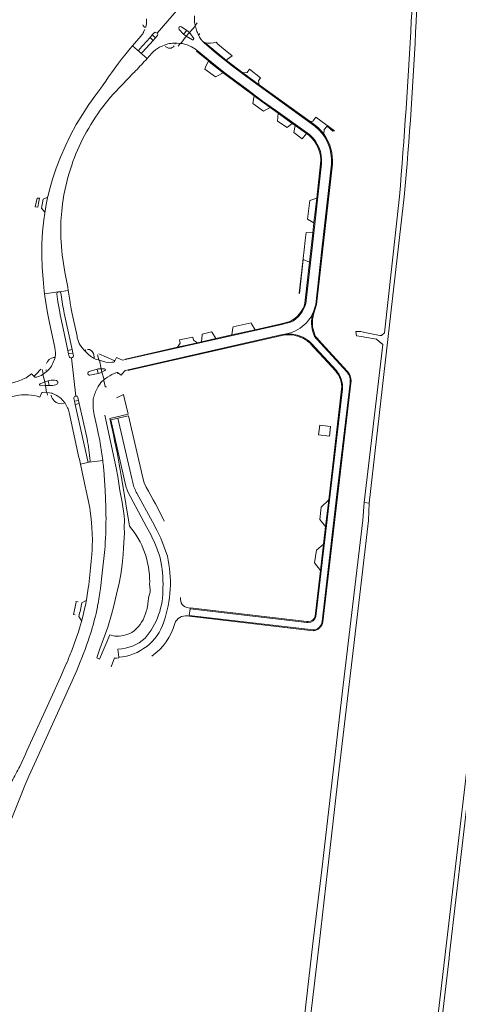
# Model space of a CAD drawing. Header units: metres. Extents: x 166325 to 190320, y 381923 to 404576.
# Tile 262 of 656: x 176106 to 176365, y 385069 to 385651. Entities that reach past the tile are written whole.
import ezdxf

# ---------------------------------------------------------------- set-up
doc = ezdxf.new("R2010")
doc.units = ezdxf.units.M
for name, color, linetype, lineweight in [('B-WE-OG-WATER_MEER-GV', 8, 'Continuous', 18), ('B-WE-VH-VERHARDING_ASFALT-GV', 8, 'Continuous', 18), ('B-WE-VH-VERHARDING_BETON-GV', 8, 'Continuous', 18), ('B-WE-VH-VERHARDING_BETONSTRAATSTEEN-GV', 8, 'Continuous', 18), ('B-WE-VH-VERHARDING_FUNDERING_ZAND-GV', 8, 'Continuous', 18)]:
    doc.layers.add(name, color=color, linetype=linetype, lineweight=lineweight)

msp = doc.modelspace()

# ---------------------------------------------------------------- linework, layer by layer
at = {"layer": 'B-WE-OG-WATER_MEER-GV', "flags": 128}
for points in [[(176161.232, 385405.486), (176159.097, 385415.187), (176169.876, 385417.677), (176167.634, 385427.58), (176167.227, 385429.379)], [(176167.227, 385429.379), (176163.073, 385427.397)], [(176156.191, 385417.152), (176162.837, 385386.042), (176163.781, 385380.988), (176165, 385372.631), (176166.357, 385365.729), (176167.576, 385357.607), (176167.793, 385355.287), (176167.694, 385350.803), (176167.734, 385347.539), (176167.301, 385338.828), (176167.026, 385334.797), (176166.514, 385329.015), (176165.708, 385322.998), (176164.725, 385317.885), (176163.034, 385311.317), (176161.52, 385304.513), (176160.143, 385299.302), (176157.862, 385291.967), (176153.221, 385279.146), (176151.491, 385273.837), (176152.957, 385272.992), (176159.123, 385287.284), (176162.106, 385286.666)], [(176170.838, 385351.606), (176166.387, 385377.897)], [(176181.794, 385307.089), (176181.99, 385309.016), (176182.384, 385310.825), (176182.895, 385312.635), (176182.895, 385314.011), (176182.659, 385317.531), (176182.708, 385318.701)]]:
    msp.add_lwpolyline(points, dxfattribs=at)
at = {"layer": 'B-WE-OG-WATER_MEER-GV'}
for points in [[(176166.387, 385377.897, 0.0158469), (176161.232, 385405.486)], [(176182.708, 385318.701, 0.1742829), (176170.838, 385351.606)], [(176180.024, 385299.381, 0.0672609), (176181.794, 385307.089)], [(176172.198, 385288.762, 0.1650883), (176180.024, 385299.381)], [(176162.106, 385286.666, 0.1483451), (176172.198, 385288.762)]]:
    msp.add_lwpolyline(points, format="xyb", dxfattribs=at)
at = {"layer": 'B-WE-VH-VERHARDING_ASFALT-GV', "flags": 128}
for points in [[(176186.755, 385643.149), (176187.122, 385642.766), (176202.226, 385660.404)], [(176202.645, 385660.03), (176202.226, 385660.404), (176187.122, 385642.766)], [(176180.535, 385647.423), (176180.343, 385646.664), (176180.256, 385646.364)], [(176201.448, 385646.62), (176204.642, 385644.532), (176206.15, 385643.226), (176209.626, 385647.069), (176209.512, 385647.509)], [(176209.125, 385650.773), (176209.14, 385651.362), (176209.245, 385653.015)], [(176176.573, 385633.248), (176182.91, 385640.321), (176184.243, 385641.809), (176185.328, 385643.035)], [(176179.766, 385644.963), (176179.129, 385643.577), (176179.017, 385643.335), (176178.867, 385643.062)], [(176196.277, 385636.952), (176197.255, 385636.987), (176197.559, 385637.002), (176197.847, 385637.047), (176198.753, 385637.028), (176201.161, 385636.824), (176204.32, 385641.01), (176202.748, 385642.282), (176200.123, 385645.077)], [(176209.899, 385646.114), (176209.626, 385647.069), (176206.15, 385643.226), (176208.717, 385639.752)], [(176211.546, 385641.883), (176211.333, 385642.351), (176210.932, 385643.233)], [(176177.555, 385641.128), (176172.542, 385635.397), (176176.637, 385631.815)], [(176187.255, 385641.418), (176187.193, 385641.349), (176186.087, 385640.116), (176184.757, 385638.621), (176178.423, 385631.557)], [(176188.594, 385634.543), (176188.948, 385634.75), (176190.025, 385635.266), (176191.813, 385635.981), (176192.481, 385636.246)], [(176208.076, 385638.982), (176204.32, 385641.01), (176201.161, 385636.824)], [(176204.095, 385636.223), (176204.894, 385635.941), (176205.198, 385635.841), (176207.342, 385634.846), (176209.726, 385633.314), (176210.716, 385632.678), (176219.362, 385625.532), (176226.564, 385619.793), (176228.931, 385617.981), (176240.116, 385609.7), (176249.477, 385602.778), (176257.142, 385597.295), (176277.205, 385582.911)], [(176231.71, 385623.349), (176222.183, 385630.881), (176214.882, 385637.177)], [(176180.35, 385626.992), (176181.117, 385627.86), (176177.057, 385631.445), (176176.637, 385631.815), (176172.542, 385635.397), (176171.11, 385633.749), (176167.934, 385629.863), (176166.025, 385627.466), (176164.178, 385625.042), (176160.114, 385619.447), (176158.401, 385616.981), (176156.695, 385614.499), (176155.211, 385612.381), (176153.786, 385610.42), (176150.766, 385606.407), (176146.728, 385600.679), (176142.861, 385594.814), (176139.223, 385588.824), (176135.898, 385582.646), (176132.868, 385576.309), (176129.931, 385569.626), (176127.447, 385563.122), (176125.27, 385556.519), (176123.631, 385550.882), (176122.543, 385546.353), (176122.333, 385545.47), (176121.887, 385543.498), (176121.48, 385541.534), (176121.022, 385538.998), (176120.631, 385536.469), (176120.071, 385532.488), (176119.334, 385525.518), (176118.977, 385518.528), (176118.919, 385511.51), (176119.163, 385504.499), (176119.629, 385497.501), (176120.347, 385490.512), (176120.559, 385488.921), (176128.558, 385489.983), (176129.123, 385490.055), (176134.498, 385490.902), (176134.2, 385492.795), (176133.687, 385495.788), (176132.753, 385500.664), (176132.557, 385501.656)], [(176177.057, 385631.445), (176181.117, 385627.86), (176183.998, 385631.123)], [(176166.146, 385612.172), (176173.149, 385619.356), (176173.466, 385619.68)], [(176280.398, 385587.948), (176261.027, 385601.89), (176253.087, 385607.566), (176243.96, 385614.272), (176231.71, 385623.349)], [(176163.731, 385442.282), (176165.773, 385440.717), (176166.635, 385441.717), (176168.083, 385443.394), (176168.239, 385443.519), (176168.414, 385443.57), (176169.958, 385443.924), (176261.262, 385464.721), (176262.607, 385465.031), (176266.119, 385465.842), (176267.586, 385466.376), (176269.011, 385467.012), (176270.388, 385467.748), (176271.709, 385468.579), (176272.968, 385469.502), (176274.158, 385470.512), (176275.274, 385471.603), (176276.311, 385472.771), (176277.261, 385474.009), (176278.122, 385475.311), (176278.889, 385476.67), (176279.369, 385477.657), (176280.943, 385482.545), (176284.596, 385515.246), (176290.214, 385565.404)], [(176284.312, 385565.631), (176278.716, 385515.802), (176275.059, 385483.221)], [(176130.681, 385537.595), (176131.177, 385542.039)], [(176140.125, 385461.81), (176139.89, 385462.818), (176139.711, 385463.789), (176136.818, 385476.968), (176136.235, 385479.906), (176135.844, 385482.315), (176135.698, 385483.216), (176135.589, 385483.884), (176134.668, 385489.824), (176134.498, 385490.902), (176129.123, 385490.055)], [(176128.558, 385489.983), (176120.559, 385488.921), (176121.268, 385483.577), (176122.454, 385476.669), (176123.217, 385472.737), (176126.392, 385457.854), (176126.511, 385457.305), (176126.603, 385456.876), (176126.846, 385455.367), (176126.934, 385454.108), (176126.944, 385453.827), (176126.896, 385452.927), (176126.757, 385451.711), (176126.506, 385450.682)], [(176135.042, 385451.797), (176134.723, 385453.309), (176134.305, 385455.312), (176130.343, 385473.855), (176129.819, 385476.351), (176129.27, 385479.251), (176128.445, 385484.111), (176127.735, 385488.858)], [(176130.225, 385489.204), (176130.228, 385489.187), (176130.357, 385488.193)], [(176132.165, 385477.339), (176136.761, 385455.925), (176137.226, 385453.883), (176137.549, 385452.342)], [(176279.319, 385477.502), (176279.369, 385477.657), (176278.889, 385476.67), (176278.122, 385475.311), (176277.261, 385474.009), (176276.311, 385472.771), (176275.274, 385471.603), (176274.158, 385470.512), (176272.968, 385469.502), (176271.709, 385468.579), (176270.388, 385467.748), (176269.011, 385467.012), (176267.586, 385466.376), (176266.119, 385465.842), (176262.607, 385465.031)], [(176266.045, 385472.036), (176259.788, 385470.465), (176168.489, 385450.002), (176166.688, 385449.587), (176162.978, 385451.196), (176161.93, 385448.794)], [(176299.466, 385442.55), (176281.545, 385462.024), (176280.992, 385462.626)], [(176401.234, 385449.892), (176402.461, 385457.291), (176403.455, 385464.921), (176403.557, 385465.708), (176400.594, 385466.124), (176337.674, 384930.716), (176337.554, 384927.752)], [(176144.594, 385454.883), (176142.445, 385457.25), (176142.302, 385457.423), (176142.28, 385457.449)], [(176136.508, 385451.068), (176136.251, 385451.007)], [(176136.768, 385451.13), (176136.508, 385451.068), (176139.027, 385428.405)], [(176138.581, 385428.294), (176139.027, 385428.405), (176136.508, 385451.068)], [(176153.935, 385444.549), (176152.918, 385449.564), (176150.7, 385450.273), (176149.451, 385450.859), (176149.19, 385451.008), (176148.812, 385451.26)], [(176340.371, 384930.47), (176359.812, 385096.386), (176360.112, 385098.946), (176401.234, 385449.892)], [(176122.743, 385443.828), (176122.276, 385443.354), (176120.764, 385442.078), (176119.712, 385441.337), (176119.437, 385441.185), (176120.593, 385436.862), (176122.663, 385437.483), (176123.373, 385437.651)], [(176146.859, 385443.019), (176151.668, 385444.409)], [(176161.584, 385448.49), (176161.53, 385448.479), (176160.297, 385448.384), (176158.33, 385448.364), (176156.798, 385448.545), (176154.83, 385449.01), (176152.918, 385449.564), (176153.935, 385444.549), (176156.021, 385444.442)], [(176114.644, 385439.725), (176112.841, 385441.626)], [(176115.716, 385439.69), (176115.13, 385439.547)], [(176117.844, 385435.634), (176120.593, 385436.862), (176119.437, 385441.185), (176119.378, 385441.15), (176119.284, 385441.095)], [(176146.147, 385441.639), (176146.112, 385441.773)], [(176152.685, 385434.766), (176153.02, 385435.261), (176153.125, 385435.432), (176153.883, 385436.383), (176154.289, 385436.837), (176155.393, 385437.849), (176155.775, 385438.146), (176154.357, 385442.6), (176153.515, 385442.193), (176152.917, 385441.94), (176152.295, 385441.741), (176147.361, 385440.845)], [(176156.207, 385443.484), (176156.183, 385443.473), (176154.357, 385442.6), (176155.775, 385438.146), (176156.532, 385438.763)], [(176161.745, 385441.752), (176163.207, 385442.369)], [(176105.892, 385437.609), (176104.919, 385437.31), (176103.532, 385436.851), (176099.681, 385435.764), (176098.69, 385435.486), (176097.746, 385435.222), (176097.721, 385435.207)], [(176119.202, 385430.634), (176120.316, 385430.656), (176121.588, 385430.621), (176121.096, 385434.637), (176118.091, 385434.583)], [(176124.507, 385434.684), (176123.959, 385434.696), (176123.21, 385434.712), (176121.096, 385434.637), (176121.588, 385430.621), (176121.925, 385430.569), (176123.423, 385430.376), (176124.752, 385430.077), (176124.988, 385430.01)], [(176025.399, 385411.194), (176026.363, 385411.409), (176061.444, 385419.299), (176062.613, 385419.543), (176091.27, 385426.032), (176092.35, 385426.253), (176101.516, 385428.243), (176102.443, 385428.427), (176103.298, 385428.558), (176104.293, 385428.726), (176105.281, 385428.943), (176106.788, 385429.124), (176107.782, 385429.154), (176108.788, 385429.181), (176109.791, 385429.212), (176110.811, 385429.171), (176110.865, 385429.169)], [(176117.783, 385427.776), (176118.763, 385430.246)], [(176146.037, 385389.95), (176138.654, 385423.378), (176138.224, 385425.33), (176137.821, 385427.072)], [(176140.266, 385427.658), (176140.634, 385425.913), (176141.066, 385423.957), (176145.642, 385403.088)], [(176149.266, 385422.334), (176149.228, 385425.348), (176149.235, 385425.417), (176149.253, 385425.59), (176149.331, 385426.368), (176149.551, 385427.59), (176149.776, 385428.472), (176149.839, 385428.656)], [(176132.315, 385424.71), (176132.44, 385424.545), (176133.199, 385423.392), (176133.982, 385421.927), (176134.136, 385421.536)], [(176135.067, 385418.799), (176140.883, 385392.185), (176141.101, 385391.176), (176141.743, 385388.244), (176146.931, 385389.379)], [(176151.427, 385410.473), (176149.852, 385417.333)], [(176153.398, 385400.673), (176153.129, 385402.096), (176152.263, 385406.58), (176151.862, 385408.522), (176151.427, 385410.473)], [(176154.922, 385390.36), (176146.931, 385389.379), (176141.743, 385388.244), (176143.623, 385379.647), (176146.155, 385367.887)], [(176146.931, 385389.379), (176154.922, 385390.36)], [(176156.728, 385362.768), (176156.303, 385372.793), (176155.798, 385381.777)], [(176147.488, 385360.494), (176148.044, 385355.991), (176148.511, 385350.992), (176148.69, 385347.138), (176148.775, 385343.501), (176148.734, 385339.927), (176148.664, 385337.569), (176148.5, 385334.924), (176148.154, 385330.943), (176147.729, 385326.693), (176146.864, 385318.913), (176146.619, 385316.939), (176146.351, 385314.928), (176145.235, 385307.998), (176144.66, 385304.905), (176144.024, 385301.946), (176143.348, 385299.051), (176142.342, 385295.273), (176141.791, 385293.29), (176141.194, 385291.237), (176140.548, 385289.234), (176139.246, 385285.428), (176136.572, 385278.092)], [(176153.614, 385314.839), (176154.656, 385323.831), (176156.101, 385337.733), (176156.279, 385339.747), (176156.411, 385341.736), (176156.598, 385344.75)], [(176150.968, 385300.049), (176151.765, 385303.908), (176151.925, 385304.686)], [(176276.369, 385294.644), (176275.602, 385294.733), (176206.583, 385302.763), (176206.081, 385298.85), (176279.359, 385290.266)], [(176133.616, 385270.769), (176133.566, 385270.652), (176132.778, 385268.827), (176129.917, 385262.397), (176124.17, 385249.739), (176110.093, 385218.739), (176109.257, 385216.918), (176108.206, 385214.656), (176105.797, 385209.66)], [(176111.206, 385203.863), (176114.524, 385211.133), (176131.123, 385247.658), (176139.595, 385266.38)], [(176097.605, 385170.141), (176105.515, 385189.935), (176108.865, 385198.325)]]:
    msp.add_lwpolyline(points, dxfattribs=at)
at = {"layer": 'B-WE-VH-VERHARDING_ASFALT-GV'}
for points in [[(176209.512, 385647.509, -0.0484322), (176209.125, 385650.773)], [(176178.867, 385643.062, -0.0440682), (176177.555, 385641.128)], [(176187.122, 385642.766, -0.4118781), (176187.255, 385641.418)], [(176200.123, 385645.077, -0.8814477), (176201.448, 385646.62)], [(176210.932, 385643.233, -0.031812), (176209.899, 385646.114)], [(176214.882, 385637.177, -0.1126233), (176211.546, 385641.883)], [(176208.717, 385639.752, -0.8081168), (176208.076, 385638.982)], [(176176.637, 385631.815, -0.4108235), (176176.573, 385633.248)], [(176178.423, 385631.557, -0.3999791), (176177.057, 385631.445)], [(176183.998, 385631.123, -0.0866567), (176188.594, 385634.543)], [(176173.466, 385619.68, 0.0083553), (176180.35, 385626.992)], [(176153.462, 385597.28, -0.0354588), (176166.146, 385612.172)], [(176143.014, 385580.184, -0.0405078), (176153.462, 385597.28)], [(176135.817, 385562.562, -0.0425309), (176143.014, 385580.184)], [(176277.205, 385582.911, -0.2467155), (176284.312, 385565.631)], [(176131.177, 385542.039, -0.0433946), (176135.817, 385562.562)], [(176130.133, 385522.023, -0.033937), (176130.681, 385537.595)], [(176132.557, 385501.656, -0.0373348), (176130.133, 385522.023)], [(176127.735, 385488.858, -0.4070009), (176128.558, 385489.983)], [(176129.123, 385490.055, -0.4084225), (176130.225, 385489.204)], [(176130.357, 385488.193, 0.014702), (176132.165, 385477.339)], [(176275.059, 385483.221, -0.2200459), (176266.045, 385472.036)], [(176279.778, 385464.885, -0.173372), (176279.319, 385477.502)], [(176142.28, 385457.449, -0.0991267), (176140.125, 385461.81)], [(176136.251, 385451.007, -0.4183124), (176135.042, 385451.797)], [(176156.021, 385444.442, -0.7530347), (176156.207, 385443.484)], [(176292.925, 385443.772, -0.19786), (176296.752, 385432.483)], [(176112.841, 385441.626, -0.0943878), (176105.892, 385437.609)], [(176115.13, 385439.547, -0.2835899), (176114.644, 385439.725)], [(176119.284, 385441.095, -0.0683568), (176115.716, 385439.69)], [(176146.112, 385441.773, -0.407867), (176146.859, 385443.019)], [(176147.361, 385440.845, -0.3951053), (176146.147, 385441.639)], [(176163.207, 385442.369, -0.2878389), (176163.731, 385442.282)], [(176301.354, 385437.47, 0.1913125), (176299.466, 385442.55)], [(176118.091, 385434.583, -0.7688039), (176117.844, 385435.634)], [(176123.373, 385437.651, -0.110267), (176127.488, 385437.602)], [(176127.831, 385435.404, -0.1019123), (176124.507, 385434.684)], [(176128.334, 385436.748, -0.4201924), (176127.831, 385435.404)], [(176110.865, 385429.169, -0.0845238), (176117.783, 385427.776)], [(176118.763, 385430.246, -0.3277119), (176119.202, 385430.634)], [(176124.988, 385430.01, -0.0655608), (176129.515, 385427.572)], [(176129.515, 385427.572, -0.0704477), (176132.315, 385424.71)], [(176137.821, 385427.072, -0.4060071), (176138.581, 385428.294)], [(176139.027, 385428.405, -0.4102581), (176140.266, 385427.658)], [(176134.136, 385421.536, -0.0506673), (176135.067, 385418.799)], [(176149.852, 385417.333, -0.0488233), (176149.266, 385422.334)], [(176145.642, 385403.088, -0.0280694), (176147.53, 385390.201)], [(176154.922, 385390.36, 0.0121926), (176153.398, 385400.673)], [(176146.931, 385389.379, -0.4077061), (176146.037, 385389.95)], [(176147.53, 385390.201, -0.3850652), (176146.931, 385389.379)], [(176155.798, 385381.777, 0.0101817), (176154.922, 385390.36)], [(176146.155, 385367.887, -0.0155407), (176147.488, 385360.494)], [(176156.598, 385344.75, 0.0214695), (176156.728, 385362.768)], [(176151.925, 385304.686, 0.0179395), (176153.614, 385314.839)], [(176147.157, 385286.35, 0.0229288), (176150.968, 385300.049)], [(176281.01, 385298.255, -0.361211), (176276.369, 385294.644)], [(176139.595, 385266.38, 0.0193165), (176147.157, 385286.35)], [(176136.572, 385278.092, -0.0116271), (176133.616, 385270.769)], [(176105.797, 385209.66, -0.0117629), (176101.146, 385200.863)], [(176108.865, 385198.325, -0.0098031), (176111.206, 385203.863)]]:
    msp.add_lwpolyline(points, format="xyb", dxfattribs=at)
at = {"layer": 'B-WE-VH-VERHARDING_BETON-GV', "flags": 128}
msp.add_lwpolyline([(176289.656, 385410.538), (176283.25, 385411.287), (176282.582, 385405.576), (176288.989, 385404.827)], close=True, dxfattribs=at)
at = {"layer": 'B-WE-VH-VERHARDING_BETONSTRAATSTEEN-GV', "flags": 128}
for points in [[(176178.548, 385647.795), (176178.861, 385647.35), (176179.425, 385646.547)], [(176180.343, 385646.664), (176180.535, 385647.423)], [(176210.797, 385648.875), (176210.79, 385648.866), (176209.699, 385647.541)], [(176185.328, 385643.035), (176184.243, 385641.809), (176186.087, 385640.116), (176187.193, 385641.349), (176187.255, 385641.418)], [(176187.122, 385642.766), (176186.755, 385643.149)], [(176200.123, 385645.077), (176202.748, 385642.282), (176204.642, 385644.532)], [(176204.642, 385644.532), (176201.448, 385646.62)], [(176206.15, 385643.226), (176204.32, 385641.01), (176208.076, 385638.982)], [(176208.717, 385639.752), (176206.15, 385643.226)], [(176209.626, 385647.069), (176209.899, 385646.114)], [(176210.932, 385643.233), (176211.333, 385642.351)], [(176192.481, 385636.246), (176191.813, 385635.981)], [(176197.255, 385636.987), (176196.277, 385636.952)], [(176200.703, 385636.673), (176199.454, 385635.182)], [(176204.894, 385635.941), (176204.095, 385636.223)], [(176280.675, 385588.382), (176277.609, 385590.584), (176247.482, 385612.342), (176237.874, 385619.441), (176228.227, 385626.789), (176222.5, 385631.349), (176215.508, 385637.129), (176215.122, 385637.448), (176214.882, 385637.177), (176222.183, 385630.881), (176231.71, 385623.349), (176243.96, 385614.272), (176253.087, 385607.566), (176261.027, 385601.89), (176280.398, 385587.948)], [(176215.508, 385637.129), (176222.5, 385631.349), (176228.227, 385626.789), (176228.728, 385627.462), (176231.414, 385629.56), (176227.328, 385632.883), (176223.069, 385636.432), (176222.142, 385637.264), (176221.94, 385637.445)], [(176191.759, 385635.051), (176193.021, 385634.342), (176193.106, 385634.294)], [(176210.716, 385632.678), (176210.372, 385632.293), (176217.415, 385626.455), (176218.941, 385625.19), (176226.246, 385619.42), (176228.61, 385617.553), (176244.437, 385605.855), (176249.004, 385602.48), (176253.952, 385598.936), (176258.709, 385595.53), (176267.014, 385589.582), (176268.74, 385588.347), (176275.452, 385583.54), (176276.85, 385582.538)], [(176277.205, 385582.911), (176257.142, 385597.295), (176249.477, 385602.778), (176240.116, 385609.7), (176228.931, 385617.981), (176226.564, 385619.793), (176219.362, 385625.532), (176210.716, 385632.678)], [(176280.895, 385593.181), (176279.246, 385590.911), (176277.609, 385590.584), (176280.675, 385588.382)], [(176285.619, 385583.3), (176285.997, 385585.943), (176287.643, 385587.849), (176291.091, 385584.889), (176292.073, 385585.181), (176280.895, 385593.181)], [(176285.892, 385582.924), (176285.755, 385583.112), (176285.619, 385583.3)], [(176283.765, 385565.7), (176281.491, 385545.343), (176279.866, 385530.791), (176279.208, 385524.901), (176278.817, 385521.402), (176277.261, 385507.47), (176274.555, 385483.246)], [(176290.214, 385565.404), (176284.596, 385515.246), (176280.943, 385482.545), (176279.369, 385477.657), (176279.875, 385477.461), (176281.455, 385482.467), (176290.753, 385565.383)], [(176122.012, 385545.785), (176119.681, 385544.806), (176118.644, 385539.505), (176120.425, 385537.224)], [(176120.631, 385536.469), (176121.022, 385538.998), (176121.48, 385541.534), (176121.887, 385543.498), (176122.333, 385545.47), (176122.543, 385546.353)], [(176279.658, 385476.776), (176279.875, 385477.461), (176279.369, 385477.657), (176279.319, 385477.502)], [(176265.83, 385472.497), (176259.641, 385470.946), (176245.132, 385467.669), (176231.251, 385464.534), (176221.778, 385462.394), (176213.359, 385460.493), (176211.031, 385459.967), (176199.136, 385457.281), (176168.383, 385450.335), (176168.489, 385450.002), (176259.788, 385470.465), (176266.045, 385472.036)], [(176262.607, 385465.031), (176262.704, 385464.533)], [(176299.766, 385443.017), (176288.881, 385454.822), (176284.746, 385459.306), (176282.77, 385461.449), (176281.914, 385462.377), (176280.854, 385463.648), (176280.188, 385465.244)], [(176292.925, 385443.772), (176278.65, 385459.245)], [(176279.092, 385458.004), (176283.139, 385453.61), (176292.562, 385443.381)], [(176137.226, 385453.883), (176134.723, 385453.309), (176135.042, 385451.797)], [(176136.251, 385451.007), (176136.508, 385451.068), (176136.768, 385451.13)], [(176137.549, 385452.342), (176137.226, 385453.883)], [(176148.812, 385451.26), (176149.19, 385451.008)], [(176149.892, 385451.536), (176149.424, 385453.519)], [(176151.928, 385452.816), (176152.613, 385449.874), (176152.735, 385449.666), (176152.918, 385449.564)], [(176161.713, 385449.447), (176152.606, 385453.354)], [(176119.455, 385442.617), (176119.097, 385444.192), (176119.088, 385444.229)], [(176121.345, 385443.929), (176121.382, 385443.77), (176121.433, 385443.545)], [(176122.276, 385443.354), (176122.743, 385443.828)], [(176147.361, 385440.845), (176152.295, 385441.741), (176151.668, 385444.409)], [(176151.668, 385444.409), (176152.295, 385441.741), (176152.917, 385441.94), (176153.515, 385442.193), (176154.357, 385442.6), (176153.935, 385444.549)], [(176152.918, 385449.564), (176154.83, 385449.01), (176156.798, 385448.545), (176158.33, 385448.364), (176160.297, 385448.384), (176161.53, 385448.479), (176161.584, 385448.49)], [(176153.935, 385444.549), (176154.357, 385442.6), (176156.183, 385443.473), (176156.207, 385443.484)], [(176156.021, 385444.442), (176153.935, 385444.549)], [(176119.284, 385441.095), (176119.378, 385441.15), (176119.437, 385441.185)], [(176119.639, 385441.64), (176119.455, 385442.617)], [(176156.532, 385438.763), (176155.775, 385438.146)], [(176120.593, 385436.862), (176117.844, 385435.634)], [(176118.091, 385434.583), (176121.096, 385434.637), (176120.593, 385436.862)], [(176123.373, 385437.651), (176122.663, 385437.483)], [(176122.663, 385437.483), (176123.21, 385434.712), (176123.959, 385434.696), (176124.507, 385434.684)], [(176128.334, 385436.748), (176128.12, 385437.155)], [(176153.02, 385435.261), (176152.685, 385434.766)], [(176155.602, 385437.632), (176156.411, 385434.19)], [(176296.23, 385432.492), (176288.575, 385367.082), (176286.728, 385351.335), (176285.503, 385340.898), (176283.682, 385325.375), (176280.511, 385298.346)], [(176281.01, 385298.255), (176289.094, 385367.102), (176296.752, 385432.483)], [(176301.354, 385437.47), (176301.192, 385436.092), (176293.466, 385370.189), (176284.679, 385295.196)], [(176285.171, 385295.126), (176301.695, 385436.048), (176301.851, 385437.374)], [(176121.588, 385430.621), (176120.316, 385430.656), (176119.202, 385430.634)], [(176122.239, 385428.92), (176121.978, 385430.23)], [(176137.821, 385427.072), (176138.224, 385425.33), (176140.634, 385425.913), (176140.266, 385427.658)], [(176139.027, 385428.405), (176138.581, 385428.294)], [(176163.944, 385415.296), (176159.722, 385414.326), (176168.657, 385375.301), (176169.617, 385372.498), (176170.365, 385370.684), (176171.274, 385368.874), (176180.86, 385351.275), (176182.646, 385347.995)], [(176180.587, 385374.69), (176179.521, 385377.11), (176178.833, 385379.437), (176170.264, 385416.746), (176163.944, 385415.296), (176172.089, 385379.703), (176172.639, 385377.302)], [(176172.639, 385377.302), (176172.089, 385379.703), (176163.944, 385415.296)], [(176175.156, 385370.998), (176184.353, 385354.081), (176186.939, 385349.301), (176189.257, 385344.386), (176193.167, 385333.864)], [(176140.427, 385306.802), (176138.987, 385307.094), (176139.144, 385306.696), (176137.539, 385299.449), (176138.671, 385299.189)], [(176142.342, 385295.273), (176143.348, 385299.051), (176144.024, 385301.946), (176144.66, 385304.905), (176145.235, 385307.998)], [(176144.798, 385307.382), (176142.609, 385306.263)], [(176205.025, 385298.587), (176205.177, 385298.566), (176206.03, 385298.449), (176206.081, 385298.85), (176206.583, 385302.763), (176206.636, 385303.177), (176205.743, 385303.274)], [(176206.081, 385298.85), (176206.03, 385298.449), (176206.014, 385298.322), (176279.409, 385289.732)], [(176279.359, 385290.266), (176206.081, 385298.85)], [(176276.424, 385295.179), (176275.643, 385295.27), (176206.652, 385303.297), (176206.636, 385303.177), (176206.583, 385302.763), (176275.602, 385294.733), (176276.369, 385294.644)], [(176140.729, 385298.149), (176142.205, 385295.981)], [(176163.927, 385278.844), (176164.376, 385274.181)], [(176164.376, 385274.181), (176164.424, 385273.683), (176162.982, 385273.546), (176162.203, 385273.655), (176161.93, 385273.771), (176159.853, 385268.556)]]:
    msp.add_lwpolyline(points, dxfattribs=at)
at = {"layer": 'B-WE-VH-VERHARDING_BETONSTRAATSTEEN-GV'}
for points in [[(176180.535, 385647.423, 0.0784901), (176180.875, 385651.37)], [(176209.699, 385647.541, 0.1443361), (176209.626, 385647.069)], [(176179.425, 385646.547, 0.6133027), (176180.343, 385646.664)], [(176186.755, 385643.149, 0.3965138), (176185.328, 385643.035)], [(176211.333, 385642.351, 0.8326406), (176212.224, 385642.587)], [(176196.277, 385636.952, 0.0515722), (176192.481, 385636.246)], [(176197.699, 385636.261, 0.5476835), (176197.255, 385636.987)], [(176201.161, 385636.824, 0.1646567), (176200.703, 385636.673)], [(176204.095, 385636.223, 0.0311297), (176201.161, 385636.824)], [(176221.94, 385637.445, -0.0768612), (176215.508, 385637.129)], [(176193.106, 385634.294, 0.1194186), (176194.536, 385633.914)], [(176194.536, 385633.914, 0.2685607), (176197.178, 385635.406)], [(176280.398, 385587.948, -0.2504378), (176290.214, 385565.404)], [(176280.675, 385588.382, -0.0666251), (176285.619, 385583.3)], [(176276.85, 385582.538, -0.2481839), (176283.765, 385565.7)], [(176290.753, 385565.383, 0.1764336), (176285.892, 385582.924)], [(176122.543, 385546.353, -0.1923926), (176122.012, 385545.785)], [(176120.425, 385537.224, -0.1781387), (176120.631, 385536.469)], [(176274.555, 385483.246, -0.2151403), (176265.83, 385472.497)], [(176280.188, 385465.244, -0.1672651), (176279.658, 385476.776)], [(176278.65, 385459.245, 0.238828), (176262.607, 385465.031)], [(176262.704, 385464.533, -0.121403), (176271.443, 385463.45)], [(176271.443, 385463.45, -0.0069837), (176271.74, 385463.334)], [(176271.74, 385463.334, -0.0840707), (176276.996, 385460.12)], [(176279.778, 385464.885, 0.0954931), (176280.992, 385462.626)], [(176144.88, 385455.692, 0.5665241), (176144.594, 385454.883)], [(176149.424, 385453.519, 0.3920073), (176145.874, 385455.897)], [(176276.996, 385460.12, -0.0326149), (176279.092, 385458.004)], [(176125.897, 385451.31, 0.2387252), (176121.633, 385447.686)], [(176122.743, 385443.828, 0.1182402), (176126.506, 385450.682)], [(176126.506, 385450.682, 0.5178371), (176125.897, 385451.31)], [(176136.768, 385451.13, 0.4013094), (176137.549, 385452.342)], [(176144.594, 385454.883, 0.0582288), (176148.812, 385451.26)], [(176149.19, 385451.008, 0.633541), (176149.892, 385451.536)], [(176118.243, 385444.398, -0.0523592), (176114.655, 385440.352)], [(176153.935, 385444.549, 0.0748371), (176151.668, 385444.409)], [(176161.584, 385448.49, 0.232538), (176161.93, 385448.794)], [(176161.93, 385448.794, 0.3750006), (176161.713, 385449.447)], [(176161.745, 385441.752, 0.0680515), (176156.532, 385438.763)], [(176163.782, 385441.585, 0.4089106), (176163.731, 385442.282)], [(176292.562, 385443.381, -0.2007117), (176296.23, 385432.492)], [(176301.851, 385437.374, 0.1959495), (176299.766, 385443.017)], [(176128.12, 385437.155, 0.1970832), (176127.488, 385437.602)], [(176152.685, 385434.766, 0.0624758), (176149.839, 385428.656)], [(176156.411, 385434.19, 0.611802), (176157.248, 385433.97)], [(176124.388, 385429.031, 0.1480993), (176126.223, 385425.606)], [(176126.223, 385425.606, 0.2596047), (176132.03, 385423.991)], [(176172.639, 385377.302, 0.0570966), (176175.156, 385370.998)], [(176191.32, 385354.485, 0.0195327), (176180.587, 385374.69)], [(176182.646, 385347.995, -0.0436542), (176188.912, 385332.829)], [(176191.078, 385294.994, 0.1401076), (176193.167, 385333.864)], [(176188.912, 385332.829, -0.0629282), (176190.545, 385315.1)], [(176190.545, 385315.1, -0.1841758), (176179.959, 385285.315)], [(176142.609, 385306.263, -0.0129668), (176140.729, 385298.149)], [(176145.235, 385307.998, -0.213731), (176144.798, 385307.382)], [(176205.743, 385303.274, -0.4621057), (176201.015, 385309.4)], [(176197.521, 385294.072, -0.3438939), (176205.025, 385298.587)], [(176280.511, 385298.346, -0.3533303), (176276.424, 385295.179)], [(176142.205, 385295.981, -0.2146078), (176142.342, 385295.273)], [(176164.376, 385274.181, 0.3069458), (176191.078, 385294.994)], [(176184.002, 385274.794, 0.1755206), (176197.521, 385294.072)], [(176284.679, 385295.196, -0.3629061), (176279.359, 385290.266)], [(176279.409, 385289.732, 0.3475606), (176285.171, 385295.126)], [(176179.959, 385285.315, -0.1652323), (176163.927, 385278.844)]]:
    msp.add_lwpolyline(points, format="xyb", dxfattribs=at)
at = {"layer": 'B-WE-VH-VERHARDING_BETONSTRAATSTEEN-GV', "flags": 128}
for points in [[(176186.087, 385640.116), (176184.243, 385641.809), (176182.91, 385640.321), (176184.757, 385638.621)], [(176206.15, 385643.226), (176204.642, 385644.532), (176202.748, 385642.282), (176204.32, 385641.01)], [(176217.415, 385626.455), (176215.767, 385622.726), (176215.256, 385621.57), (176221.644, 385616.995), (176222.378, 385617.382), (176226.246, 385619.42), (176218.941, 385625.19)], [(176248.33, 385616.541), (176241.654, 385621.552), (176240.307, 385619.556), (176237.874, 385619.441), (176247.482, 385612.342), (176247.062, 385614.793)], [(176244.437, 385605.855), (176243.711, 385601.35), (176243.691, 385601.228), (176250.054, 385596.69), (176253.952, 385598.936), (176249.004, 385602.48)], [(176258.709, 385595.53), (176258.224, 385590.856), (176263.92, 385587.034), (176267.014, 385589.582)], [(176268.74, 385588.347), (176267.94, 385584.153), (176267.943, 385584.15), (176272.935, 385580.408), (176275.452, 385583.54)], [(176117.496, 385545.295), (176116.112, 385545.459), (176115.04, 385540.249), (176116.527, 385540.137), (176116.913, 385542.319)], [(176281.491, 385545.343), (176277.323, 385544.048), (176276.129, 385533.044), (176279.866, 385530.791)], [(176279.208, 385524.901), (176275.256, 385525.162), (176274.727, 385520.385), (176273.997, 385514.896), (176271.13, 385489.154), (176271.298, 385489.136), (176273.504, 385509.126), (176277.261, 385507.47), (176278.817, 385521.402)], [(176242.702, 385471.62), (176231.979, 385469.262), (176231.895, 385468.714), (176231.251, 385464.534), (176245.132, 385467.669), (176242.957, 385471.206)], [(176262.704, 385464.533), (176262.607, 385465.031), (176261.262, 385464.721), (176169.958, 385443.924), (176170.016, 385443.546), (176170.531, 385443.662), (176176.639, 385445.045)], [(176208.196, 385463.258), (176200.29, 385461.666), (176200.747, 385459.739), (176199.136, 385457.281), (176211.031, 385459.967), (176208.535, 385461.518)], [(176219.352, 385466.386), (176213.79, 385465.089), (176213.747, 385464.624), (176213.359, 385460.493), (176221.778, 385462.394), (176219.619, 385465.947)], [(176136.761, 385455.925), (176134.305, 385455.312), (176134.723, 385453.309), (176137.226, 385453.883)], [(176122.663, 385437.483), (176120.593, 385436.862), (176121.096, 385434.637), (176123.21, 385434.712)], [(176140.634, 385425.913), (176138.224, 385425.33), (176138.654, 385423.378), (176141.066, 385423.957)], [(176288.575, 385367.082), (176284.035, 385362.729), (176283.274, 385355.486), (176286.728, 385351.335)], [(176285.503, 385340.898), (176281.271, 385337.386), (176280.278, 385329.869), (176283.682, 385325.375)]]:
    msp.add_lwpolyline(points, close=True, dxfattribs=at)
at = {"layer": 'B-WE-VH-VERHARDING_FUNDERING_ZAND-GV'}
for points in [[(176340.451, 385795.702, -0.0157658), (176337.427, 385650.069)], [(176340.31, 385649.838, 0.0129943), (176343.681, 385795.827)], [(176337.427, 385650.069, -0.0077531), (176330.427, 385546.353)], [(176333.29, 385546.158, 0.0111892), (176340.31, 385649.838)]]:
    msp.add_lwpolyline(points, format="xyb", dxfattribs=at)
at = {"layer": 'B-WE-VH-VERHARDING_FUNDERING_ZAND-GV', "flags": 128}
for points in [[(176330.427, 385546.353), (176321.56, 385465.738), (176319.762, 385464.144), (176318.837, 385464.322), (176310.02, 385466.022), (176309.239, 385466.172), (176307.54, 385466.5), (176304.725, 385466.502), (176305.022, 385463.977), (176308.053, 385463.672), (176309.972, 385463.312), (176316.917, 385462.008), (176318.425, 385460.746), (176320.565, 385458.955), (176309.578, 385365.485), (176312.42, 385365.179), (176326.358, 385486.045)], [(176326.358, 385486.045), (176333.29, 385546.158)], [(176275.504, 385041.683), (176282.958, 385104.513), (176287.837, 385148.003), (176294.42, 385204.777), (176307.428, 385314.607), (176312.077, 385354.84), (176312.42, 385365.179), (176309.578, 385365.485), (176308.704, 385355.093), (176297.139, 385257.64), (176284.602, 385148.459), (176279.266, 385104.937), (176266.241, 384991.169), (176260.075, 384941.419), (176256.615, 384912.265), (176253.97, 384887.908), (176252.037, 384867.321), (176249.718, 384848.542), (176249.569, 384847.338), (176249.367, 384845.701), (176241.883, 384785.117), (176232.302, 384703.923), (176221.289, 384615.382)]]:
    msp.add_lwpolyline(points, dxfattribs=at)

doc.saveas('drawing.dxf')
